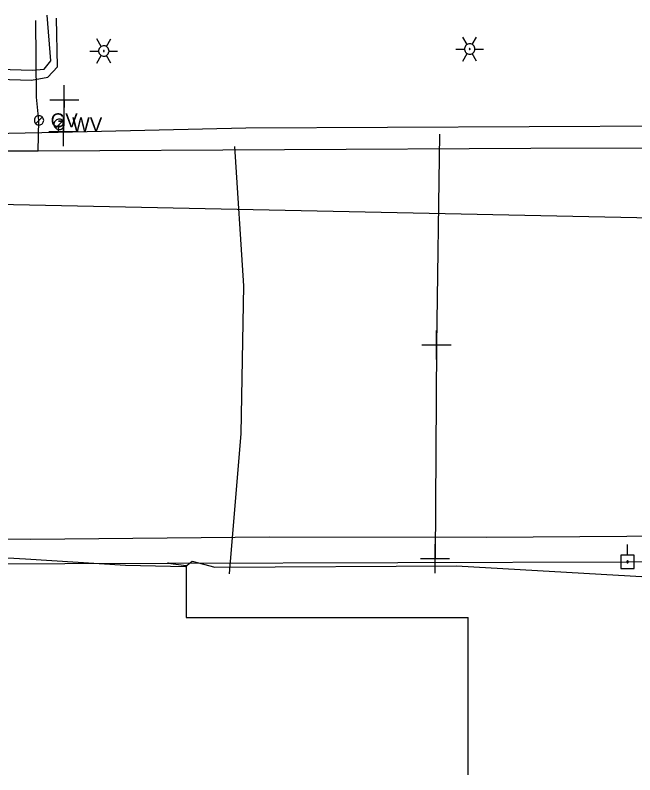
# Model space of a CAD drawing. Extents: x 600849 to 606371, y 330010 to 403088.
# Drawn here: x 601501.4 to 601671.7, y 366022.8 to 366231.5 of the extents above; entities that cross this region are included whole.
import ezdxf

# ---------------------------------------------------------------- set-up
doc = ezdxf.new("R2010")
doc.units = 0
for name, color, linetype in [('E_LTG', 7, 'Continuous'), ('E_SIG', 7, 'Continuous'), ('E_UTL_AG_Bold', 7, 'Continuous'), ('E_UTL_E_UG', 7, 'Continuous'), ('E_UTL_EPowerPole', 7, 'Continuous'), ('E_UTL_FO_UG_MWFN', 7, 'Continuous'), ('E_UTL_G', 7, 'Continuous'), ('E_UTL_G_UG', 7, 'Continuous'), ('E_UTL_Overhead', 7, 'Continuous'), ('E_UTL_SAN_UG', 7, 'Continuous'), ('E_UTL_T_UG', 7, 'Continuous'), ('E_UTL_W', 7, 'Continuous'), ('E_UTL_W_UG', 7, 'Continuous')]:
    doc.layers.add(name, color=color, linetype=linetype)

# ---------------------------------------------------------------- blocks, each defined once
blk = doc.blocks.new('PED')
at = {"layer": 'E_UTL_AG_Bold'}
for p, q in [((-8, 8), (-16, 16)), ((8, 8), (16, 16)), ((-8, -8), (-16, -16)), ((8, -8), (16, -16))]:
    blk.add_line(p, q, dxfattribs=at)
blk.add_lwpolyline([(-8, -8), (8, -8), (8, 8), (-8, 8)], close=True, dxfattribs=at)
blk = doc.blocks.new('PPOL')
at = {"layer": 'E_UTL_EPowerPole'}
blk.add_line((0, 14), (0, 35), dxfattribs=at)
blk.add_lwpolyline([(-14, -14), (13, -14), (13, 14), (-14, 14)], close=True, dxfattribs=at)
blk.add_circle((0, 0), 1.77, dxfattribs=at)

msp = doc.modelspace()

# ---------------------------------------------------------------- linework, layer by layer
at = {"layer": 'E_LTG'}
for points in [[(601525.04, 366222.86), (601523.85, 366224.92)], [(601526.47, 366222.86), (601527.66, 366224.92)], [(601625.59, 366223.4), (601624.4, 366225.46)], [(601627.02, 366223.4), (601628.21, 366225.46)], [(601527.18, 366221.62), (601527.16, 366221.89), (601527.08, 366222.15), (601526.96, 366222.39), (601526.79, 366222.61), (601526.58, 366222.79), (601526.35, 366222.92), (601526.09, 366223.01), (601525.82, 366223.05), (601525.55, 366223.04), (601525.29, 366222.97), (601525.04, 366222.86), (601524.82, 366222.7), (601524.63, 366222.5), (601524.48, 366222.28), (601524.38, 366222.02), (601524.33, 366221.76), (601524.33, 366221.49), (601524.38, 366221.22), (601524.48, 366220.97), (601524.63, 366220.74), (601524.82, 366220.54), (601525.04, 366220.38), (601525.29, 366220.27), (601525.55, 366220.21), (601525.82, 366220.19), (601526.09, 366220.23), (601526.35, 366220.32), (601526.58, 366220.46), (601526.79, 366220.64), (601526.96, 366220.85), (601527.08, 366221.09), (601527.16, 366221.35), (601527.18, 366221.62)], [(601527.18, 366221.62), (601527.16, 366221.89), (601527.08, 366222.15), (601526.96, 366222.39), (601526.79, 366222.61), (601526.58, 366222.79), (601526.35, 366222.92), (601526.09, 366223.01), (601525.82, 366223.05), (601525.55, 366223.04), (601525.29, 366222.97), (601525.04, 366222.86), (601524.82, 366222.7), (601524.63, 366222.5), (601524.48, 366222.28), (601524.38, 366222.02), (601524.33, 366221.76), (601524.33, 366221.49), (601524.38, 366221.22), (601524.48, 366220.97), (601524.63, 366220.74), (601524.82, 366220.54), (601525.04, 366220.38), (601525.29, 366220.27), (601525.55, 366220.21), (601525.82, 366220.19), (601526.09, 366220.23), (601526.35, 366220.32), (601526.58, 366220.46), (601526.79, 366220.64), (601526.96, 366220.85), (601527.08, 366221.09), (601527.16, 366221.35), (601527.18, 366221.62)], [(601527.18, 366221.62), (601527.16, 366221.89), (601527.08, 366222.15), (601526.96, 366222.39), (601526.79, 366222.61), (601526.58, 366222.79), (601526.35, 366222.92), (601526.09, 366223.01), (601525.82, 366223.05), (601525.55, 366223.04), (601525.29, 366222.97), (601525.04, 366222.86), (601524.82, 366222.7), (601524.63, 366222.5), (601524.48, 366222.28), (601524.38, 366222.02), (601524.33, 366221.76), (601524.33, 366221.49), (601524.38, 366221.22), (601524.48, 366220.97), (601524.63, 366220.74), (601524.82, 366220.54), (601525.04, 366220.38), (601525.29, 366220.27), (601525.55, 366220.21), (601525.82, 366220.19), (601526.09, 366220.23), (601526.35, 366220.32), (601526.58, 366220.46), (601526.79, 366220.64), (601526.96, 366220.85), (601527.08, 366221.09), (601527.16, 366221.35), (601527.18, 366221.62)], [(601622.49, 366222.16), (601624.87, 366222.16)], [(601627.73, 366222.16), (601627.7, 366222.43), (601627.63, 366222.69), (601627.5, 366222.93), (601627.34, 366223.14), (601627.13, 366223.32), (601626.9, 366223.46), (601626.64, 366223.55), (601626.37, 366223.59), (601626.1, 366223.57), (601625.83, 366223.51), (601625.59, 366223.4), (601625.37, 366223.24), (601625.18, 366223.04), (601625.03, 366222.81), (601624.93, 366222.56), (601624.88, 366222.29), (601624.88, 366222.02), (601624.93, 366221.76), (601625.03, 366221.5), (601625.18, 366221.28), (601625.37, 366221.08), (601625.59, 366220.92), (601625.83, 366220.81), (601626.1, 366220.74), (601626.37, 366220.73), (601626.64, 366220.77), (601626.9, 366220.86), (601627.13, 366220.99), (601627.34, 366221.17), (601627.5, 366221.39), (601627.63, 366221.63), (601627.7, 366221.89), (601627.73, 366222.16)], [(601627.73, 366222.16), (601627.7, 366222.43), (601627.63, 366222.69), (601627.5, 366222.93), (601627.34, 366223.14), (601627.13, 366223.32), (601626.9, 366223.46), (601626.64, 366223.55), (601626.37, 366223.59), (601626.1, 366223.57), (601625.83, 366223.51), (601625.59, 366223.4), (601625.37, 366223.24), (601625.18, 366223.04), (601625.03, 366222.81), (601624.93, 366222.56), (601624.88, 366222.29), (601624.88, 366222.02), (601624.93, 366221.76), (601625.03, 366221.5), (601625.18, 366221.28), (601625.37, 366221.08), (601625.59, 366220.92), (601625.83, 366220.81), (601626.1, 366220.74), (601626.37, 366220.73), (601626.64, 366220.77), (601626.9, 366220.86), (601627.13, 366220.99), (601627.34, 366221.17), (601627.5, 366221.39), (601627.63, 366221.63), (601627.7, 366221.89), (601627.73, 366222.16)], [(601627.73, 366222.16), (601627.7, 366222.43), (601627.63, 366222.69), (601627.5, 366222.93), (601627.34, 366223.14), (601627.13, 366223.32), (601626.9, 366223.46), (601626.64, 366223.55), (601626.37, 366223.59), (601626.1, 366223.57), (601625.83, 366223.51), (601625.59, 366223.4), (601625.37, 366223.24), (601625.18, 366223.04), (601625.03, 366222.81), (601624.93, 366222.56), (601624.88, 366222.29), (601624.88, 366222.02), (601624.93, 366221.76), (601625.03, 366221.5), (601625.18, 366221.28), (601625.37, 366221.08), (601625.59, 366220.92), (601625.83, 366220.81), (601626.1, 366220.74), (601626.37, 366220.73), (601626.64, 366220.77), (601626.9, 366220.86), (601627.13, 366220.99), (601627.34, 366221.17), (601627.5, 366221.39), (601627.63, 366221.63), (601627.7, 366221.89), (601627.73, 366222.16)], [(601626.42, 366222.16), (601626.42, 366222.18), (601626.41, 366222.2), (601626.4, 366222.22), (601626.39, 366222.24), (601626.37, 366222.26), (601626.35, 366222.27), (601626.33, 366222.27), (601626.31, 366222.28), (601626.28, 366222.28), (601626.26, 366222.27), (601626.24, 366222.26), (601626.22, 366222.25), (601626.21, 366222.23), (601626.2, 366222.21), (601626.19, 366222.19), (601626.18, 366222.17), (601626.18, 366222.15), (601626.19, 366222.13), (601626.2, 366222.1), (601626.21, 366222.08), (601626.22, 366222.07), (601626.24, 366222.06), (601626.26, 366222.05), (601626.28, 366222.04), (601626.31, 366222.04), (601626.33, 366222.04), (601626.35, 366222.05), (601626.37, 366222.06), (601626.39, 366222.08), (601626.4, 366222.09), (601626.41, 366222.11), (601626.42, 366222.14), (601626.42, 366222.16)], [(601627.73, 366222.16), (601630.11, 366222.16)], [(601521.94, 366221.62), (601524.32, 366221.62)], [(601523.85, 366218.32), (601525.04, 366220.38)], [(601525.87, 366221.62), (601525.87, 366221.64), (601525.86, 366221.67), (601525.85, 366221.69), (601525.84, 366221.7), (601525.82, 366221.72), (601525.8, 366221.73), (601525.78, 366221.74), (601525.76, 366221.74), (601525.74, 366221.74), (601525.71, 366221.73), (601525.69, 366221.72), (601525.67, 366221.71), (601525.66, 366221.7), (601525.65, 366221.68), (601525.64, 366221.66), (601525.63, 366221.63), (601525.63, 366221.61), (601525.64, 366221.59), (601525.65, 366221.57), (601525.66, 366221.55), (601525.67, 366221.53), (601525.69, 366221.52), (601525.71, 366221.51), (601525.74, 366221.5), (601525.76, 366221.5), (601525.78, 366221.51), (601525.8, 366221.51), (601525.82, 366221.52), (601525.84, 366221.54), (601525.85, 366221.56), (601525.86, 366221.58), (601525.87, 366221.6), (601525.87, 366221.62)], [(601527.66, 366218.32), (601526.47, 366220.38)], [(601527.18, 366221.62), (601529.56, 366221.62)], [(601624.4, 366218.86), (601625.59, 366220.92)], [(601628.21, 366218.86), (601627.02, 366220.92)]]:
    msp.add_lwpolyline(points, dxfattribs=at)
at = {"layer": 'E_UTL_E_UG'}
for points in [[(601400.11, 366214.04), (601406.37, 366211.47), (601432.47, 366210.62), (601466.75, 366214.81), (601505.9, 366213.64), (601510.33, 366214.42), (601513.04, 366217.26), (601512.73, 366230.66)], [(601406.24, 366214.2), (601432.77, 366213.24), (601466.67, 366217.51), (601506.04, 366216.34), (601509.32, 366216.61), (601511.21, 366218.95), (601510.19, 366231.46)], [(601543.43, 366080.93), (601548.34, 366080.3)], [(601548.34, 366080.3), (601548.34, 366065.97), (601625.87, 366065.97)], [(601625.87, 366022.77), (601625.87, 366065.97)]]:
    msp.add_lwpolyline(points, dxfattribs=at)
at = {"layer": 'E_UTL_EPowerPole'}
for points in [[(601669.67, 366083.12), (601669.67, 366086.03)], [(601671.51, 366083.12), (601667.83, 366083.12)], [(601667.83, 366083.12), (601667.83, 366079.43)], [(601671.51, 366079.43), (601671.51, 366083.12)], [(601669.94, 366081.28), (601669.94, 366081.32), (601669.92, 366081.37), (601669.9, 366081.41), (601669.87, 366081.44), (601669.84, 366081.47), (601669.8, 366081.49), (601669.76, 366081.51), (601669.71, 366081.51), (601669.67, 366081.51), (601669.62, 366081.5), (601669.58, 366081.48), (601669.55, 366081.46), (601669.51, 366081.42), (601669.49, 366081.39), (601669.47, 366081.34), (601669.46, 366081.3), (601669.46, 366081.25), (601669.47, 366081.21), (601669.49, 366081.17), (601669.51, 366081.13), (601669.55, 366081.1), (601669.58, 366081.07), (601669.62, 366081.05), (601669.67, 366081.04), (601669.71, 366081.04), (601669.76, 366081.04), (601669.8, 366081.06), (601669.84, 366081.08), (601669.87, 366081.11), (601669.9, 366081.15), (601669.92, 366081.19), (601669.94, 366081.23), (601669.94, 366081.28)], [(601667.83, 366079.43), (601671.51, 366079.43)]]:
    msp.add_lwpolyline(points, dxfattribs=at)
at = {"layer": 'E_UTL_FO_UG_MWFN'}
msp.add_lwpolyline([(601063.94, 366083.73), (601107.92, 366084.34), (601177.56, 366084.98), (601238.52, 366085.47), (601299.35, 366086.91), (601365.3, 366087.26), (601388.92, 366087.47), (601441.55, 366087.59), (601505.71, 366087.53), (601571.21, 366088.15), (601630.83, 366088.05), (601695.26, 366088.47)], dxfattribs=at)
at = {"layer": 'E_UTL_G'}
for points in [[(601509.23, 366202.57), (601509.2, 366202.81), (601509.13, 366203.05), (601509.02, 366203.27), (601508.87, 366203.46), (601508.69, 366203.62), (601508.48, 366203.74), (601508.24, 366203.82), (601508, 366203.85), (601507.76, 366203.84), (601507.52, 366203.78), (601507.3, 366203.68), (601507.1, 366203.54), (601506.93, 366203.36), (601506.8, 366203.16), (601506.71, 366202.93), (601506.66, 366202.69), (601506.66, 366202.45), (601506.71, 366202.21), (601506.8, 366201.98), (601506.93, 366201.78), (601507.1, 366201.6), (601507.3, 366201.46), (601507.52, 366201.36), (601507.76, 366201.3), (601508, 366201.29), (601508.24, 366201.32), (601508.48, 366201.4), (601508.69, 366201.53), (601508.87, 366201.69), (601509.02, 366201.88), (601509.13, 366202.09), (601509.2, 366202.33), (601509.23, 366202.57)], [(601507.03, 366201.66), (601508.85, 366203.48)]]:
    msp.add_lwpolyline(points, dxfattribs=at)
at = {"layer": 'E_UTL_G_UG'}
for points in [[(601507.73, 366194.22), (601507.94, 366202.57), (601507.22, 366208.98), (601507.05, 366229.99)], [(601257.24, 366194.79), (601329.82, 366193.2), (601336.71, 366193.43), (601379.22, 366193.73), (601470.06, 366194.18), (601507.73, 366194.22), (601643.1, 366194.94), (601677.95, 366195.03), (601788.27, 366195.57), (601885.75, 366195.03), (601923.91, 366195.66), (602032.17, 366195.19), (602072.71, 366194.94)], [(601561.67, 366195.36), (601564.17, 366157.07), (601563.38, 366116.5), (601560.21, 366077.98)]]:
    msp.add_lwpolyline(points, dxfattribs=at)
at = {"layer": 'E_UTL_Overhead'}
msp.add_lwpolyline([(601249.7, 366078.68), (601344.65, 366080.23), (601543.43, 366080.93), (601669.7, 366081.28), (601780.71, 366081.68), (601890.31, 366081.76), (601961.16, 366077.77), (602035.65, 366066.63), (602180.9, 366084.27), (602295.6, 366080.89), (602343.2, 366078.85), (602370.73, 366078.2), (602583.87, 366035.31), (602949.19, 366030.15), (603200.82, 366090.92), (603316.5, 366099.67), (603443.01, 366096.25), (603471.34, 366095.25), (603557.26, 366094.43), (603700.38, 366092.15), (603857.89, 366090.59), (604035.11, 366088.93), (604164.86, 366086.71)], dxfattribs=at)
at = {"layer": 'E_UTL_SAN_UG'}
msp.add_line((601434.63, 366180.84), (601749.15, 366174.31), dxfattribs=at)
at = {"layer": 'E_UTL_T_UG'}
msp.add_lwpolyline([(601069.98, 366088.59), (601127.66, 366089.23), (601202.08, 366088.93), (601271.84, 366090.35), (601340.51, 366090), (601346.67, 366089.65), (601363.58, 366090.89), (601406.28, 366088.86), (601419.6, 366086.04), (601445.57, 366086.18), (601479.77, 366083.52), (601504.2, 366082.12), (601531.7, 366080.34), (601548.19, 366079.99), (601550, 366081.44), (601556.27, 366079.77), (601622.72, 366080.18), (601675.13, 366077.13)], dxfattribs=at)
at = {"layer": 'E_UTL_W'}
for points in [[(601514.9, 366201.47), (601514.88, 366201.74), (601514.8, 366202), (601514.68, 366202.24), (601514.51, 366202.45), (601514.3, 366202.63), (601514.07, 366202.77), (601513.81, 366202.86), (601513.54, 366202.89), (601513.27, 366202.88), (601513.01, 366202.82), (601512.76, 366202.7), (601512.54, 366202.55), (601512.36, 366202.35), (601512.21, 366202.12), (601512.11, 366201.87), (601512.06, 366201.61), (601512.06, 366201.33), (601512.11, 366201.07), (601512.21, 366200.82), (601512.36, 366200.59), (601512.54, 366200.39), (601512.76, 366200.23), (601513.01, 366200.12), (601513.27, 366200.06), (601513.54, 366200.05), (601513.81, 366200.08), (601514.07, 366200.17), (601514.3, 366200.31), (601514.51, 366200.49), (601514.68, 366200.7), (601514.8, 366200.94), (601514.88, 366201.2), (601514.9, 366201.47)], [(601512.47, 366200.46), (601514.48, 366202.48)]]:
    msp.add_lwpolyline(points, dxfattribs=at)
at = {"layer": 'E_UTL_W_UG'}
for points in [[(601514.89, 366204.19), (601514.89, 366212.19)], [(601510.89, 366208.19), (601518.89, 366208.19)], [(601514.89, 366208.19), (601514.64, 366199.47)], [(601514.64, 366195.47), (601514.64, 366203.47)], [(601514.7, 366195.47), (601514.7, 366203.47)], [(601332.47, 366197.89), (601447.12, 366198.03), (601463.29, 366198.33), (601513.23, 366199.35), (601564.74, 366200.47), (601720.49, 366201.24), (601753.76, 366201.15), (601883.86, 366200.37), (601941.58, 366200.84), (602013.66, 366202.16), (602030.81, 366201), (602038.67, 366198.62), (602042.58, 366198.35)], [(601513.23, 366199.35), (601513.48, 366201.47)], [(601510.64, 366199.47), (601518.64, 366199.47)], [(601510.7, 366199.47), (601518.7, 366199.47)], [(601617.97, 366198.74), (601617.19, 366140.85), (601616.78, 366082.17)], [(601617.19, 366136.85), (601617.19, 366144.85)], [(601613.19, 366140.85), (601621.19, 366140.85)], [(601616.78, 366078.17), (601616.78, 366086.17)], [(601612.78, 366082.17), (601620.78, 366082.17)]]:
    msp.add_lwpolyline(points, dxfattribs=at)

# ---------------------------------------------------------------- block references
at = {"layer": 'E_SIG'}
for name, p, xscale, yscale in [('PPOL', (601543.43, 366080.93), 0.0032808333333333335, 0.0032808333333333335), ('PED', (601548.34, 366080.3), 3.280833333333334e-09, 3.280833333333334e-09)]:
    msp.add_blockref(name, p, dxfattribs=dict(at, xscale=xscale, yscale=yscale))

# ---------------------------------------------------------------- texts
at = {"layer": 'E_UTL_G'}
msp.add_text('GV', height=3.85, dxfattribs=at).set_placement((601511.15, 366200.65))
at = {"layer": 'E_UTL_W'}
msp.add_text('WV', height=3.85, dxfattribs=at).set_placement((601517.04, 366199.54))

doc.saveas('drawing.dxf')
